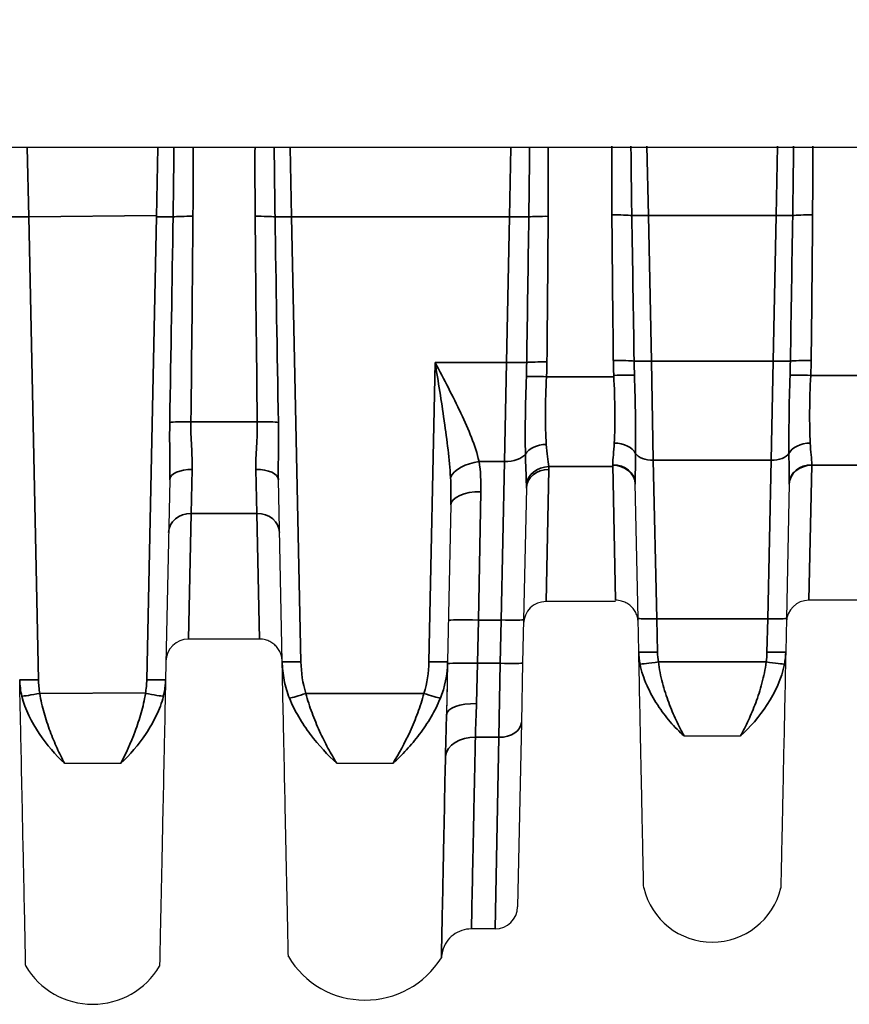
# Model space of a CAD drawing. Header units: millimetres. Extents: x 399 to 6233, y -1870 to 1602.
# Tile 318 of 656: x 4300 to 4322, y 366 to 392. Entities that reach past the tile are written whole.
import ezdxf

# ---------------------------------------------------------------- set-up
doc = ezdxf.new("R2010")
doc.units = ezdxf.units.MM
for name, color, linetype, lineweight in [('AM_8', 1, 'Continuous', 25), ('可見 (ISO)', 7, 'Continuous', 25), ('窄部可見 (ISO)', 7, 'Continuous', 35)]:
    doc.layers.add(name, color=color, linetype=linetype, lineweight=lineweight)

msp = doc.modelspace()

# ---------------------------------------------------------------- linework, layer by layer
at = {"layer": 'AM_8'}
msp.add_arc((4325.347, 361.393), 57.726, 28.53457, 151.46543, dxfattribs=at)
at = {"layer": '可見 (ISO)'}
for p, q in [((4376.061, 388.968), (4274.634, 388.968)), ((4303.715, 380.122), (4303.604, 374.805)), ((4306.709, 375.284), (4306.608, 380.122)), ((4316.186, 376.432), (4316.111, 380.026)), ((4320.213, 380.026), (4320.137, 376.432)), ((4313.211, 379.895), (4313.137, 376.398)), ((4311.201, 379.451), (4311.114, 375.284)), ((4315.588, 376.881), (4313.735, 376.881)), ((4322.888, 376.916), (4320.735, 376.916)), ((4313.137, 376.398), (4313.113, 375.247)), ((4316.205, 375.541), (4316.186, 376.432)), ((4320.137, 376.432), (4320.119, 375.541)), ((4306.109, 375.881), (4304.214, 375.881)), ((4311.113, 375.227), (4311.085, 373.872)), ((4313.113, 375.247), (4313.08, 373.671)), ((4313.08, 373.671), (4312.977, 368.755)), ((4317.412, 373.304), (4318.912, 373.304)), ((4300.912, 372.579), (4302.412, 372.579)), ((4308.162, 372.579), (4309.662, 372.579)), ((4312.378, 368.168), (4311.748, 368.168))]:
    msp.add_line(p, q, dxfattribs=at)
for centre, radius, start, end in [((4313.735, 376.281), 0.6, 90, 178.8), ((4320.735, 376.316), 0.6, 90, 178.8), ((4304.214, 375.281), 0.6, 90, 178.8), ((4318.162, 369.694), 1.877, 193.4675, 346.5325), ((4311.692, 369.468), 0.6, 276.794, 276.7983), ((4312.378, 368.768), 0.6, 270, 358.8), ((4308.92, 368.658), 2.386, 210.988, 328.241), ((4301.662, 368.231), 2.07, 210.5319, 329.4689)]:
    msp.add_arc(centre, radius, start, end, dxfattribs=at)
msp.add_ellipse((4311.138, 376.436), major_axis=(0.116, 5.552), ratio=0.000023, start_param=1.779957, end_param=2.050933, dxfattribs=at)
for points, knots in [([(4316.188, 376.329), (4316.188, 376.352), (4316.186, 376.375), (4316.18, 376.421), (4316.175, 376.443), (4316.159, 376.507), (4316.143, 376.548), (4316.105, 376.625), (4316.082, 376.66), (4316.029, 376.725), (4315.999, 376.755), (4315.934, 376.808), (4315.899, 376.831), (4315.824, 376.87), (4315.785, 376.885), (4315.694, 376.909), (4315.641, 376.916), (4315.588, 376.916)], [0, 0, 0, 0, 0.00692113, 0.00692113, 0.01375081, 0.01375081, 0.02679823, 0.02679823, 0.0393646, 0.0393646, 0.05193098, 0.05193098, 0.06449736, 0.06449736, 0.07706374, 0.07706374, 0.09281981, 0.09281981, 0.09281981, 0.09281981]), ([(4306.709, 375.294), (4306.709, 375.317), (4306.707, 375.34), (4306.7, 375.385), (4306.696, 375.408), (4306.68, 375.472), (4306.664, 375.513), (4306.626, 375.589), (4306.603, 375.625), (4306.55, 375.69), (4306.52, 375.72), (4306.455, 375.773), (4306.42, 375.796), (4306.345, 375.834), (4306.306, 375.85), (4306.215, 375.874), (4306.162, 375.881), (4306.109, 375.881)], [0, 0, 0, 0, 0.00692113, 0.00692113, 0.01375081, 0.01375081, 0.02679823, 0.02679823, 0.0393646, 0.0393646, 0.05193098, 0.05193098, 0.06449736, 0.06449736, 0.07706374, 0.07706374, 0.09281981, 0.09281981, 0.09281981, 0.09281981]), ([(4316.336, 369.256), (4316.336, 369.256), (4316.333, 369.396), (4316.327, 369.675), (4316.323, 369.885), (4316.317, 370.169), (4316.31, 370.526), (4316.307, 370.643), (4316.305, 370.769), (4316.302, 370.902), (4316.296, 371.172), (4316.29, 371.479), (4316.283, 371.811), (4316.276, 372.143), (4316.268, 372.502), (4316.26, 372.889), (4316.252, 373.269), (4316.244, 373.678), (4316.235, 374.105), (4316.225, 374.548), (4316.215, 375.035), (4316.205, 375.541)], [0.5000084, 0.5000084, 0.5000084, 0.5000084, 0.6176498, 0.6176498, 0.6176498, 0.7061501, 0.7061501, 0.7061501, 0.735298, 0.735298, 0.735298, 0.794122, 0.794122, 0.794122, 0.8529461, 0.8529461, 0.8529461, 0.9107639, 0.9107639, 0.9107639, 0.9705942, 0.9705942, 0.9705942, 0.9705942]), ([(4320.119, 375.541), (4320.108, 375.035), (4320.098, 374.548), (4320.089, 374.105), (4320.08, 373.678), (4320.071, 373.269), (4320.063, 372.889), (4320.055, 372.502), (4320.048, 372.143), (4320.041, 371.811), (4320.034, 371.479), (4320.027, 371.172), (4320.022, 370.902), (4320.019, 370.769), (4320.016, 370.643), (4320.014, 370.526), (4320.011, 370.406), (4320.009, 370.295), (4320.007, 370.192), (4320.002, 369.987), (4319.999, 369.815), (4319.996, 369.675), (4319.99, 369.396), (4319.987, 369.256), (4319.987, 369.256)], [0.0294093, 0.0294093, 0.0294093, 0.0294093, 0.089244, 0.089244, 0.089244, 0.1470574, 0.1470574, 0.1470574, 0.2058814, 0.2058814, 0.2058814, 0.2647055, 0.2647055, 0.2647055, 0.2938656, 0.2938656, 0.2938656, 0.3235296, 0.3235296, 0.3235296, 0.3823536, 0.3823536, 0.3823536, 0.5, 0.5, 0.5, 0.5]), ([(4306.874, 367.429), (4306.874, 367.429), (4306.87, 367.605), (4306.863, 367.957), (4306.857, 368.222), (4306.85, 368.579), (4306.84, 369.026), (4306.837, 369.174), (4306.834, 369.332), (4306.83, 369.5), (4306.823, 369.839), (4306.815, 370.214), (4306.807, 370.625), (4306.802, 370.831), (4306.798, 371.045), (4306.793, 371.268), (4306.789, 371.492), (4306.784, 371.728), (4306.779, 371.971), (4306.769, 372.449), (4306.758, 372.959), (4306.747, 373.491), (4306.735, 374.043), (4306.722, 374.655), (4306.709, 375.284)], [0.5000085, 0.5000085, 0.5000085, 0.5000085, 0.6181954, 0.6181954, 0.6181954, 0.7069321, 0.7069321, 0.7069321, 0.7363514, 0.7363514, 0.7363514, 0.7954295, 0.7954295, 0.7954295, 0.8249685, 0.8249685, 0.8249685, 0.8545075, 0.8545075, 0.8545075, 0.9124828, 0.9124828, 0.9124828, 0.9726631, 0.9726631, 0.9726631, 0.9726631]), ([(4299.879, 367.179), (4299.879, 367.179), (4299.875, 367.35), (4299.868, 367.693), (4299.863, 367.963), (4299.855, 368.332), (4299.845, 368.798), (4299.842, 368.923), (4299.84, 369.056), (4299.837, 369.195), (4299.83, 369.524), (4299.822, 369.892), (4299.814, 370.292), (4299.805, 370.691), (4299.796, 371.125), (4299.787, 371.593), (4299.777, 372.061), (4299.766, 372.565), (4299.755, 373.101), (4299.753, 373.176), (4299.752, 373.252), (4299.75, 373.328), (4299.74, 373.793), (4299.73, 374.289), (4299.719, 374.805)], [0.5000079, 0.5000079, 0.5000079, 0.5000079, 0.6183182, 0.6183182, 0.6183182, 0.7115983, 0.7115983, 0.7115983, 0.7366339, 0.7366339, 0.7366339, 0.7957918, 0.7957918, 0.7957918, 0.8549496, 0.8549496, 0.8549496, 0.9141075, 0.9141075, 0.9141075, 0.9224155, 0.9224155, 0.9224155, 0.9732653, 0.9732653, 0.9732653, 0.9732653]), ([(4303.604, 374.805), (4303.593, 374.289), (4303.583, 373.793), (4303.573, 373.328), (4303.572, 373.252), (4303.57, 373.176), (4303.568, 373.101), (4303.557, 372.565), (4303.547, 372.061), (4303.537, 371.593), (4303.527, 371.125), (4303.518, 370.692), (4303.51, 370.292), (4303.501, 369.892), (4303.493, 369.524), (4303.487, 369.195), (4303.484, 369.056), (4303.481, 368.923), (4303.478, 368.798), (4303.475, 368.628), (4303.471, 368.47), (4303.468, 368.326), (4303.463, 368.076), (4303.459, 367.864), (4303.455, 367.693), (4303.448, 367.351), (4303.444, 367.179), (4303.444, 367.179)], [0.0267397, 0.0267397, 0.0267397, 0.0267397, 0.0775919, 0.0775919, 0.0775919, 0.0858976, 0.0858976, 0.0858976, 0.1450554, 0.1450554, 0.1450554, 0.2042133, 0.2042133, 0.2042133, 0.2633711, 0.2633711, 0.2633711, 0.2884173, 0.2884173, 0.2884173, 0.322529, 0.322529, 0.322529, 0.3816868, 0.3816868, 0.3816868, 0.5, 0.5, 0.5, 0.5]), ([(4311.748, 368.168), (4311.662, 368.168), (4311.574, 368.154), (4311.411, 368.098), (4311.332, 368.057), (4311.194, 367.952), (4311.133, 367.887), (4311.036, 367.743), (4310.999, 367.662), (4310.961, 367.521), (4310.951, 367.461), (4310.949, 367.402)], [0, 0, 0, 0, 0.0258636, 0.0258636, 0.051873, 0.051873, 0.0778771, 0.0778771, 0.1038814, 0.1038814, 0.1217835, 0.1217835, 0.1217835, 0.1217835])]:
    msp.add_open_spline(points, degree=3, knots=knots, dxfattribs=at)
at = {"layer": '窄部可見 (ISO)'}
for p, q in [((4299.961, 387.121), (4299.922, 388.968)), ((4303.401, 388.968), (4303.362, 387.121)), ((4306.961, 387.121), (4306.922, 388.968)), ((4312.801, 388.968), (4312.762, 387.121)), ((4316.461, 387.157), (4316.422, 389.003)), ((4319.901, 389.003), (4319.862, 387.157)), ((4303.363, 387.156), (4299.961, 387.121)), ((4299.961, 387.121), (4300.219, 374.799)), ((4303.104, 374.799), (4303.362, 387.121)), ((4312.762, 387.121), (4306.961, 387.121)), ((4306.961, 387.121), (4307.209, 375.278)), ((4312.681, 383.244), (4312.762, 387.121)), ((4319.862, 387.157), (4316.461, 387.157)), ((4316.461, 387.157), (4316.542, 383.279)), ((4319.781, 383.279), (4319.862, 387.157)), ((4310.614, 375.278), (4310.781, 383.244)), ((4310.781, 383.244), (4312.681, 383.244)), ((4312.681, 383.244), (4312.633, 380.608)), ((4316.542, 383.279), (4319.781, 383.279)), ((4316.592, 380.643), (4316.542, 383.279)), ((4319.781, 383.279), (4319.731, 380.643)), ((4313.213, 382.906), (4313.213, 382.906)), ((4316.089, 382.941), (4316.089, 382.941)), ((4320.234, 382.941), (4320.234, 382.941)), ((4320.785, 382.9), (4322.838, 382.9)), ((4313.749, 382.865), (4315.538, 382.865)), ((4304.278, 381.666), (4306.046, 381.666)), ((4311.04, 381.502), (4311.04, 381.502)), ((4313.184, 381.072), (4313.184, 381.072)), ((4316.12, 381.107), (4316.121, 381.107)), ((4320.203, 381.107), (4320.203, 381.107)), ((4311.116, 381.001), (4311.116, 381.001)), ((4311.951, 380.608), (4312.633, 380.608)), ((4312.538, 376.39), (4312.633, 380.608)), ((4316.592, 380.643), (4319.731, 380.643)), ((4316.592, 380.643), (4316.686, 376.425)), ((4319.638, 376.425), (4319.731, 380.643)), ((4304.286, 379.229), (4304.315, 380.399)), ((4306.008, 380.399), (4306.037, 379.229)), ((4313.735, 376.881), (4313.811, 380.398)), ((4315.511, 380.472), (4313.81, 380.472)), ((4315.511, 380.524), (4315.511, 380.507)), ((4315.588, 376.916), (4315.511, 380.507)), ((4320.735, 376.916), (4320.812, 380.507)), ((4320.812, 380.507), (4320.813, 380.524)), ((4322.811, 380.507), (4320.812, 380.507)), ((4312.001, 379.803), (4311.937, 376.39)), ((4304.214, 375.881), (4304.286, 379.229)), ((4306.037, 379.229), (4304.286, 379.229)), ((4306.109, 375.881), (4306.037, 379.229)), ((4311.937, 376.39), (4311.913, 375.238)), ((4312.538, 376.39), (4311.937, 376.39)), ((4312.513, 375.238), (4312.538, 376.39)), ((4319.638, 376.425), (4316.686, 376.425)), ((4316.686, 376.425), (4316.704, 375.534)), ((4319.619, 375.534), (4319.638, 376.425)), ((4311.884, 374.165), (4311.913, 375.238)), ((4311.913, 375.238), (4312.513, 375.238)), ((4312.48, 373.269), (4312.513, 375.238)), ((4316.726, 375.273), (4319.598, 375.273)), ((4300.255, 374.436), (4303.068, 374.453)), ((4307.34, 374.436), (4310.484, 374.436)), ((4311.082, 373.753), (4311.082, 373.753)), ((4311.085, 373.872), (4311.084, 373.868)), ((4312.48, 373.269), (4311.854, 373.269)), ((4312.378, 368.168), (4312.48, 373.269))]:
    msp.add_line(p, q, dxfattribs=at)
for centre, major_axis, ratio, start_param, end_param in [((4299.961, 387.139), (0.5, 0.01), 0.034892, 3.62965, 4.711658), ((4303.362, 387.139), (0.5, -0.01), 0.034892, 4.71312, 5.795128), ((4302.909, 365.511), (-0.964, -45.999), 0.010868, 1.929507, 2.060085), ((4304.333, 387.1), (-0.6, 0.005), 0.058756, 4.712873, 5.794533), ((4303.557, 374.299), (0.533, 32.384), 0.019013, 4.94222, 5.120295), ((4305.99, 387.1), (-0.6, -0.005), 0.058756, 3.630245, 4.711905), ((4306.767, 374.299), (-0.533, 32.384), 0.019013, 1.16289, 1.340965), ((4306.961, 387.139), (0.5, 0.01), 0.034892, 3.62965, 4.711658), ((4307.414, 365.511), (0.964, -45.999), 0.010868, 4.2231, 4.353678), ((4312.762, 387.142), (-0.6, 0.013), 0.034892, 1.571527, 2.60279), ((1453.291, 426.497), (2860.217, 15.262), 0.998902, 6.262704, 6.264061), ((4313.792, 387.099), (-0.6, 0.004), 0.058757, 4.712779, 5.743713), ((4312.917, 372.029), (0.566, 35.382), 0.019792, 5.035681, 5.153787), ((4315.49, 387.136), (-0.6, -0.005), 0.058756, 3.630245, 4.711905), ((4316.268, 374.615), (-0.529, 32.381), 0.019208, 1.172292, 1.299088), ((4316.461, 387.174), (-0.5, -0.01), 0.034892, 0.488057, 1.570065), ((7443.942, 434.519), (-3128.226, 18.641), 0.998953, 0.021122, 0.022363), ((4319.862, 387.174), (0.5, -0.01), 0.034892, 4.71312, 5.795128), ((1192.382, 434.519), (3128.226, 18.641), 0.998953, 6.260823, 6.262063), ((4320.833, 387.136), (0.6, -0.005), 0.058756, 1.57128, 2.65294), ((4320.055, 374.615), (0.529, 32.381), 0.019208, 4.984098, 5.110893), ((4312.681, 383.265), (-0.6, 0.013), 0.034892, 1.571527, 2.690649), ((4309.05, 383.667), (-0.098, 8.678), 0.48068, 4.615075, 4.658173), ((4313.761, 383.224), (-0.6, 0.006), 0.058756, 4.712939, 5.831699), ((4303.691, 383.352), (10.07, 0), 0.998272, 6.234735, 6.273976), ((4315.527, 383.261), (-0.6, -0.007), 0.058755, 3.536831, 4.711744), ((4327.206, 383.422), (-11.679, 0), 0.998272, 0.010815, 0.044766), ((4316.542, 383.297), (-0.5, -0.01), 0.034892, 0.394772, 1.570065), ((4319.092, 383.691), (-0.015, -8.387), 0.359374, 4.762021, 4.807062), ((4319.781, 383.297), (0.5, -0.01), 0.034892, 4.71312, 5.888413), ((4317.231, 383.691), (-0.015, 8.387), 0.359374, 4.617716, 4.662757), ((4320.796, 383.261), (0.6, -0.007), 0.058755, 1.571441, 2.746354), ((4309.118, 383.422), (11.679, 0), 0.998272, 6.23842, 6.27237), ((4315.538, 382.865), (-0.599, -0.027), 0.058699, 3.540675, 4.709747), ((4320.785, 382.865), (0.599, -0.027), 0.058699, 1.573438, 2.74251), ((4313.749, 382.83), (-0.599, 0.029), 0.058689, 4.715248, 5.8287), ((4304.278, 381.631), (-0.6, 0.007), 0.058754, 4.713094, 5.925287), ((4306.046, 381.631), (0.6, 0.007), 0.058754, 0.357898, 1.570091), ((4313.74, 380.669), (-0.599, -0.027), 0.65857, 4.682756, 5.858717), ((4315.554, 380.705), (0.6, -0.02), 0.658485, 0.357875, 1.592999), ((4320.77, 380.705), (-0.6, -0.02), 0.658485, 4.690186, 5.92531), ((4312.633, 380.945), (0.6, -0.013), 0.56206, 4.724162, 5.89911), ((4316.592, 380.924), (-0.5, -0.01), 0.56206, 0.324392, 1.559023), ((4319.731, 380.924), (0.5, -0.01), 0.56206, 4.724162, 5.958793), ((4311.951, 380.158), (-0.786, -0.15), 0.555227, 4.606487, 5.897702), ((4304.315, 380.11), (-0.6, 0.013), 0.481235, 4.722469, 6.283185), ((4306.008, 380.11), (0.6, 0.013), 0.481235, 0, 1.560716), ((4313.81, 379.958), (-0.599, -0.028), 0.856112, 4.672228, 6.168877), ((4313.811, 379.882), (-0.6, 0.013), 0.859283, 4.730386, 6.283185), ((4315.511, 380.013), (0.6, 0.013), 0.850862, 0, 1.552975), ((4315.511, 379.994), (0.6, 0.013), 0.856313, 0, 1.552861), ((4320.812, 379.994), (-0.6, 0.013), 0.856313, 4.730324, 6.283185), ((4320.813, 380.013), (-0.6, 0.013), 0.850862, 4.73021, 6.283185), ((4312.001, 379.434), (-0.8, 0.017), 0.461544, 4.722057, 6.283185), ((4304.286, 378.706), (-0.6, 0.013), 0.871195, 4.730636, 6.283185), ((4306.037, 378.706), (0.6, 0.013), 0.871195, 0, 1.552549), ((4311.937, 376.362), (-0.8, 0.017), 0.034892, 4.71312, 6.283185), ((4312.538, 376.411), (0.6, -0.013), 0.034892, 4.71312, 6.283185), ((4316.686, 376.442), (-0.5, -0.01), 0.034892, 0, 1.570065), ((4319.638, 376.442), (0.5, -0.01), 0.034892, 4.71312, 6.283185), ((4308.356, 376.116), (-1.807, 2.751), 0.758128, 3.621093, 3.975976), ((4311.913, 375.21), (-0.8, 0.017), 0.034892, 4.71312, 6.283185), ((4312.513, 375.259), (0.6, -0.013), 0.034892, 4.71312, 6.283185), ((4316.726, 375.291), (-0.495, -0.072), 0.034539, 0.169758, 1.565787), ((4319.598, 375.291), (0.495, -0.072), 0.034539, 4.717398, 6.113427), ((4300.724, 374.869), (0.026, 1.449), 0.693348, 1.62735, 1.940844), ((4300.255, 374.453), (-0.492, -0.09), 0.034327, 0.235691, 1.564496), ((4303.068, 374.453), (0.492, -0.09), 0.034327, 4.718689, 6.047495), ((4307.34, 374.453), (0.476, 0.152), 0.033257, 3.541572, 4.701804), ((4310.484, 374.453), (-0.476, 0.152), 0.033257, 1.581382, 2.741613), ((4311.884, 373.851), (-0.8, 0.017), 0.392514, 4.720727, 6.28229), ((4312.48, 373.683), (0.6, -0.013), 0.69138, 4.72687, 6.283185), ((4311.854, 372.715), (-0.8, 0.015), 0.691392, 4.72571, 6.204649), ((4309.874, 373.363), (-0.5, 0.01), 0.653989, 1.685071, 1.685109)]:
    msp.add_ellipse(centre, major_axis=major_axis, ratio=ratio, start_param=start_param, end_param=end_param, dxfattribs=at)
for points, knots in [([(4303.804, 387.121), (4303.809, 387.454), (4303.813, 387.787), (4303.817, 388.12), (4303.821, 388.403), (4303.824, 388.685), (4303.826, 388.968)], [0, 0, 0, 0, 0.001000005, 0.001000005, 0.001000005, 0.001848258, 0.001848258, 0.001848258, 0.001848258]), ([(4306.497, 388.968), (4306.499, 388.715), (4306.502, 388.463), (4306.505, 388.21), (4306.509, 387.847), (4306.514, 387.484), (4306.52, 387.121)], [0.000241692, 0.000241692, 0.000241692, 0.000241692, 0.001000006, 0.001000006, 0.001000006, 0.00208995, 0.00208995, 0.00208995, 0.00208995]), ([(4313.277, 387.121), (4313.283, 387.52), (4313.287, 387.92), (4313.291, 388.32), (4313.293, 388.536), (4313.295, 388.752), (4313.296, 388.968)], [0, 0, 0, 0, 0.001200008, 0.001200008, 0.001200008, 0.001848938, 0.001848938, 0.001848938, 0.001848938]), ([(4315.997, 389.003), (4315.999, 388.751), (4316.002, 388.498), (4316.005, 388.245), (4316.009, 387.882), (4316.014, 387.52), (4316.02, 387.157)], [0.000241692, 0.000241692, 0.000241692, 0.000241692, 0.001000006, 0.001000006, 0.001000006, 0.00208995, 0.00208995, 0.00208995, 0.00208995]), ([(4320.304, 387.157), (4320.309, 387.49), (4320.313, 387.823), (4320.317, 388.156), (4320.321, 388.438), (4320.324, 388.721), (4320.326, 389.003)], [0, 0, 0, 0, 0.001000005, 0.001000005, 0.001000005, 0.001848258, 0.001848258, 0.001848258, 0.001848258]), ([(4310.781, 383.244), (4311.018, 382.793), (4311.257, 382.342), (4311.465, 381.901), (4311.467, 381.898), (4311.468, 381.895), (4311.47, 381.892), (4311.572, 381.674), (4311.667, 381.46), (4311.75, 381.247), (4311.833, 381.032), (4311.905, 380.817), (4311.951, 380.608)], [-0.000014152, -0.000014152, -0.000014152, -0.000014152, 0.001513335, 0.001513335, 0.001513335, 0.00152394, 0.00152394, 0.00152394, 0.002277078, 0.002277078, 0.002277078, 0.003040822, 0.003040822, 0.003040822, 0.003040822]), ([(4311.192, 380.183), (4311.177, 380.426), (4311.153, 380.675), (4311.125, 380.921), (4311.096, 381.173), (4311.062, 381.425), (4311.026, 381.68), (4311.025, 381.688), (4311.024, 381.696), (4311.022, 381.704), (4310.949, 382.215), (4310.865, 382.729), (4310.781, 383.244)], [0, 0, 0, 0, 0.000760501, 0.000760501, 0.000760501, 0.00154208, 0.00154208, 0.00154208, 0.001566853, 0.001566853, 0.001566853, 0.003133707, 0.003133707, 0.003133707, 0.003133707]), ([(4315.554, 381.1), (4315.564, 381.351), (4315.57, 381.633), (4315.569, 381.94), (4315.567, 382.248), (4315.556, 382.568), (4315.538, 382.9)], [0, 0, 0, 0, 0.000987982, 0.000987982, 0.000987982, 0.001975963, 0.001975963, 0.001975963, 0.001975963]), ([(4316.09, 382.903), (4316.102, 382.526), (4316.111, 382.16), (4316.12, 381.454), (4316.121, 381.125), (4316.12, 380.824)], [0, 0, 0, 0, 0.001138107, 0.001138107, 0.002276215, 0.002276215, 0.002276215, 0.002276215]), ([(4320.203, 380.824), (4320.202, 381.125), (4320.203, 381.452), (4320.207, 381.805), (4320.212, 382.158), (4320.221, 382.526), (4320.233, 382.903)], [0, 0, 0, 0, 0.001125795, 0.001125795, 0.001125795, 0.00225159, 0.00225159, 0.00225159, 0.00225159]), ([(4320.785, 382.9), (4320.767, 382.568), (4320.757, 382.245), (4320.755, 381.938), (4320.753, 381.63), (4320.76, 381.351), (4320.77, 381.1)], [0, 0, 0, 0, 0.000987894, 0.000987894, 0.000987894, 0.001975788, 0.001975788, 0.001975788, 0.001975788]), ([(4313.186, 380.807), (4313.183, 381.101), (4313.181, 381.432), (4313.185, 381.779), (4313.189, 382.127), (4313.198, 382.496), (4313.212, 382.871)], [0.001060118, 0.001060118, 0.001060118, 0.001060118, 0.002188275, 0.002188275, 0.002188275, 0.003316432, 0.003316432, 0.003316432, 0.003316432]), ([(4313.749, 382.865), (4313.73, 382.533), (4313.719, 382.206), (4313.717, 381.598), (4313.726, 381.311), (4313.74, 381.064)], [0, 0, 0, 0, 0.00099613, 0.00099613, 0.001992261, 0.001992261, 0.001992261, 0.001992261]), ([(4303.715, 380.122), (4303.721, 380.367), (4303.717, 380.616), (4303.715, 380.866), (4303.715, 380.871), (4303.715, 380.876), (4303.715, 380.881), (4303.712, 381.136), (4303.712, 381.392), (4303.716, 381.65)], [0, 0, 0, 0, 0.000759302, 0.000759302, 0.000759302, 0.000774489, 0.000774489, 0.000774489, 0.001548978, 0.001548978, 0.001548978, 0.001548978]), ([(4304.278, 381.666), (4304.274, 381.443), (4304.284, 381.226), (4304.306, 380.802), (4304.32, 380.594), (4304.315, 380.399)], [0, 0, 0, 0, 0.000661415, 0.000661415, 0.001322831, 0.001322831, 0.001322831, 0.001322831]), ([(4306.008, 380.399), (4306.003, 380.595), (4306.017, 380.798), (4306.04, 381.222), (4306.049, 381.444), (4306.046, 381.666)], [0, 0, 0, 0, 0.000661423, 0.000661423, 0.001322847, 0.001322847, 0.001322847, 0.001322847]), ([(4306.607, 381.65), (4306.612, 381.392), (4306.611, 381.135), (4306.609, 380.88), (4306.609, 380.874), (4306.609, 380.867), (4306.609, 380.861), (4306.606, 380.613), (4306.603, 380.366), (4306.608, 380.122)], [0, 0, 0, 0, 0.000774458, 0.000774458, 0.000774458, 0.000793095, 0.000793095, 0.000793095, 0.001548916, 0.001548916, 0.001548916, 0.001548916]), ([(4315.511, 380.524), (4315.509, 380.603), (4315.518, 380.691), (4315.528, 380.787), (4315.538, 380.883), (4315.549, 380.987), (4315.554, 381.1)], [0, 0, 0, 0, 0.000446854, 0.000446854, 0.000446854, 0.000893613, 0.000893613, 0.000893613, 0.000893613]), ([(4320.77, 381.1), (4320.774, 380.987), (4320.785, 380.883), (4320.795, 380.787), (4320.805, 380.691), (4320.815, 380.603), (4320.813, 380.524)], [0, 0, 0, 0, 0.000446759, 0.000446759, 0.000446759, 0.000893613, 0.000893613, 0.000893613, 0.000893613]), ([(4316.12, 380.824), (4316.12, 380.682), (4316.117, 380.542), (4316.114, 380.404), (4316.111, 380.276), (4316.108, 380.149), (4316.111, 380.026)], [0, 0, 0, 0, 0.000535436, 0.000535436, 0.000535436, 0.00103578, 0.00103578, 0.00103578, 0.00103578]), ([(4320.213, 380.026), (4320.215, 380.149), (4320.213, 380.276), (4320.21, 380.404), (4320.207, 380.542), (4320.204, 380.682), (4320.203, 380.824)], [0.000000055, 0.000000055, 0.000000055, 0.000000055, 0.000500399, 0.000500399, 0.000500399, 0.001035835, 0.001035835, 0.001035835, 0.001035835]), ([(4316.704, 375.534), (4316.574, 375.531), (4316.444, 375.53), (4316.351, 375.532), (4316.259, 375.533), (4316.205, 375.536), (4316.205, 375.541)], [0, 0, 0, 0, 0.5, 0.5, 0.5, 1, 1, 1, 1]), ([(4319.619, 375.534), (4319.75, 375.531), (4319.88, 375.53), (4319.972, 375.531), (4320.065, 375.532), (4320.119, 375.536), (4320.119, 375.541)], [0, 0, 0, 0, 0.5, 0.5, 0.5, 1, 1, 1, 1]), ([(4320.119, 375.541), (4320.119, 375.535), (4320.118, 375.529), (4320.118, 375.523), (4320.118, 375.516), (4320.118, 375.509), (4320.118, 375.502), (4320.117, 375.489), (4320.116, 375.475), (4320.116, 375.462), (4320.114, 375.434), (4320.112, 375.407), (4320.109, 375.38), (4320.103, 375.326), (4320.095, 375.271), (4320.085, 375.217)], [-0.00000006, -0.00000006, -0.00000006, -0.00000006, 0.0000185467, 0.0000185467, 0.0000185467, 0.0000394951, 0.0000394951, 0.0000394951, 0.0000814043, 0.0000814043, 0.0000814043, 0.0001653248, 0.0001653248, 0.0001653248, 0.0003340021, 0.0003340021, 0.0003340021, 0.0003340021]), ([(4306.903, 374.308), (4306.839, 374.463), (4306.793, 374.623), (4306.761, 374.787), (4306.73, 374.95), (4306.713, 375.119), (4306.709, 375.284)], [0, 0, 0, 0, 0.000505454, 0.000505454, 0.000505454, 0.00101089, 0.00101089, 0.00101089, 0.00101089]), ([(4306.709, 375.284), (4306.709, 375.279), (4306.763, 375.276), (4306.856, 375.275), (4306.948, 375.274), (4307.078, 375.275), (4307.209, 375.278)], [0, 0, 0, 0, 0.5, 0.5, 0.5, 1, 1, 1, 1]), ([(4311.114, 375.284), (4311.114, 375.28), (4311.06, 375.277), (4310.968, 375.276), (4310.875, 375.274), (4310.745, 375.275), (4310.614, 375.278)], [0, 0, 0, 0, 0.5, 0.5, 0.5, 1, 1, 1, 1]), ([(4317.412, 373.304), (4317.349, 373.36), (4317.287, 373.42), (4317.225, 373.483), (4317.163, 373.546), (4317.101, 373.613), (4317.041, 373.682), (4316.925, 373.817), (4316.814, 373.963), (4316.711, 374.121), (4316.707, 374.126), (4316.704, 374.132), (4316.701, 374.137), (4316.598, 374.295), (4316.503, 374.465), (4316.426, 374.639), (4316.423, 374.645), (4316.42, 374.651), (4316.417, 374.657), (4316.338, 374.838), (4316.275, 375.026), (4316.238, 375.217)], [-0.00001134, -0.00001134, -0.00001134, -0.00001134, 0.00028763, 0.00028763, 0.00028763, 0.0005866, 0.0005866, 0.0005866, 0.001165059, 0.001165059, 0.001165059, 0.001184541, 0.001184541, 0.001184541, 0.001762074, 0.001762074, 0.001762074, 0.001782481, 0.001782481, 0.001782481, 0.002380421, 0.002380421, 0.002380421, 0.002380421]), ([(4316.726, 375.273), (4316.749, 375.082), (4316.788, 374.896), (4316.836, 374.716), (4316.884, 374.535), (4316.941, 374.359), (4317.003, 374.194), (4317.064, 374.028), (4317.13, 373.871), (4317.199, 373.722), (4317.269, 373.573), (4317.341, 373.432), (4317.412, 373.304)], [0, 0, 0, 0, 0.000572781, 0.000572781, 0.000572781, 0.001145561, 0.001145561, 0.001145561, 0.001718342, 0.001718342, 0.001718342, 0.002291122, 0.002291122, 0.002291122, 0.002291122]), ([(4318.912, 373.304), (4318.983, 373.433), (4319.055, 373.573), (4319.124, 373.722), (4319.192, 373.869), (4319.257, 374.024), (4319.318, 374.187), (4319.38, 374.352), (4319.438, 374.528), (4319.486, 374.709), (4319.535, 374.892), (4319.574, 375.079), (4319.598, 375.273)], [-0.000011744, -0.000011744, -0.000011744, -0.000011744, 0.000565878, 0.000565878, 0.000565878, 0.001135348, 0.001135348, 0.001135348, 0.001714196, 0.001714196, 0.001714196, 0.002298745, 0.002298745, 0.002298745, 0.002298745]), ([(4320.085, 375.217), (4320.012, 374.835), (4319.834, 374.463), (4319.624, 374.138), (4319.413, 373.814), (4319.162, 373.528), (4318.912, 373.304)], [0, 0, 0, 0, 0.00119489, 0.00119489, 0.00119489, 0.002389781, 0.002389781, 0.002389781, 0.002389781]), ([(4299.719, 374.805), (4299.719, 374.8), (4299.773, 374.797), (4299.866, 374.796), (4299.958, 374.795), (4300.088, 374.796), (4300.219, 374.799)], [0, 0, 0, 0, 0.5, 0.5, 0.5, 1, 1, 1, 1]), ([(4303.104, 374.799), (4303.235, 374.796), (4303.365, 374.795), (4303.458, 374.796), (4303.55, 374.797), (4303.604, 374.8), (4303.604, 374.805)], [0, 0, 0, 0, 0.5, 0.5, 0.5, 1, 1, 1, 1]), ([(4303.604, 374.805), (4303.604, 374.797), (4303.604, 374.789), (4303.603, 374.78), (4303.603, 374.771), (4303.603, 374.762), (4303.602, 374.752), (4303.601, 374.734), (4303.6, 374.715), (4303.599, 374.697), (4303.596, 374.659), (4303.592, 374.622), (4303.588, 374.585), (4303.581, 374.529), (4303.571, 374.474), (4303.559, 374.419), (4303.555, 374.4), (4303.55, 374.381), (4303.546, 374.362)], [-0.00000006, -0.00000006, -0.00000006, -0.00000006, 0.0000257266, 0.0000257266, 0.0000257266, 0.0000544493, 0.0000544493, 0.0000544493, 0.000111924, 0.000111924, 0.000111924, 0.0002271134, 0.0002271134, 0.0002271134, 0.0003995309, 0.0003995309, 0.0003995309, 0.0004594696, 0.0004594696, 0.0004594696, 0.0004594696]), ([(4300.912, 372.579), (4300.676, 372.797), (4300.444, 373.061), (4300.24, 373.366), (4300.037, 373.671), (4299.866, 374.009), (4299.778, 374.362)], [-0.00001122, -0.00001122, -0.00001122, -0.00001122, 0.001104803, 0.001104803, 0.001104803, 0.002220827, 0.002220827, 0.002220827, 0.002220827]), ([(4300.255, 374.436), (4300.282, 374.258), (4300.322, 374.085), (4300.369, 373.917), (4300.416, 373.749), (4300.471, 373.583), (4300.53, 373.427), (4300.588, 373.271), (4300.65, 373.123), (4300.714, 372.981), (4300.779, 372.84), (4300.846, 372.704), (4300.912, 372.579)], [0, 0, 0, 0, 0.000534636, 0.000534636, 0.000534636, 0.001069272, 0.001069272, 0.001069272, 0.001603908, 0.001603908, 0.001603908, 0.002138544, 0.002138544, 0.002138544, 0.002138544]), ([(4302.412, 372.579), (4302.545, 372.831), (4302.677, 373.115), (4302.852, 373.583), (4302.907, 373.749), (4303.001, 374.085), (4303.041, 374.258), (4303.068, 374.436)], [-0.000011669, -0.000011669, -0.000011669, -0.000011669, 0.001066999, 0.001066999, 0.001606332, 0.001606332, 0.002145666, 0.002145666, 0.002145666, 0.002145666]), ([(4303.546, 374.362), (4303.502, 374.185), (4303.436, 374.013), (4303.357, 373.847), (4303.279, 373.681), (4303.185, 373.519), (4303.084, 373.368), (4302.882, 373.065), (4302.647, 372.797), (4302.412, 372.579)], [0, 0, 0, 0, 0.000558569, 0.000558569, 0.000558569, 0.001117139, 0.001117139, 0.001117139, 0.002234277, 0.002234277, 0.002234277, 0.002234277]), ([(4308.162, 372.579), (4307.922, 372.793), (4307.683, 373.05), (4307.465, 373.34), (4307.462, 373.343), (4307.46, 373.346), (4307.458, 373.35), (4307.403, 373.423), (4307.349, 373.499), (4307.298, 373.576), (4307.246, 373.653), (4307.197, 373.731), (4307.15, 373.811), (4307.057, 373.97), (4306.973, 374.135), (4306.903, 374.308)], [-0.000011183, -0.000011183, -0.000011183, -0.000011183, 0.001103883, 0.001103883, 0.001103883, 0.00111608, 0.00111608, 0.00111608, 0.001397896, 0.001397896, 0.001397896, 0.001679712, 0.001679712, 0.001679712, 0.002243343, 0.002243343, 0.002243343, 0.002243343]), ([(4307.34, 374.436), (4307.387, 374.258), (4307.442, 374.086), (4307.504, 373.919), (4307.535, 373.835), (4307.568, 373.752), (4307.602, 373.671), (4307.635, 373.59), (4307.67, 373.51), (4307.706, 373.431), (4307.778, 373.274), (4307.853, 373.124), (4307.929, 372.982), (4308.006, 372.839), (4308.085, 372.703), (4308.162, 372.579)], [0, 0, 0, 0, 0.000545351, 0.000545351, 0.000545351, 0.000818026, 0.000818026, 0.000818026, 0.001090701, 0.001090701, 0.001090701, 0.001636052, 0.001636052, 0.001636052, 0.002181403, 0.002181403, 0.002181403, 0.002181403]), ([(4309.662, 372.579), (4309.817, 372.829), (4309.972, 373.114), (4310.114, 373.425), (4310.151, 373.506), (4310.187, 373.588), (4310.222, 373.671), (4310.256, 373.752), (4310.288, 373.835), (4310.319, 373.919), (4310.381, 374.086), (4310.437, 374.258), (4310.484, 374.436)], [-0.00001167, -0.00001167, -0.00001167, -0.00001167, 0.001084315, 0.001084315, 0.001084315, 0.001367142, 0.001367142, 0.001367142, 0.001642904, 0.001642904, 0.001642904, 0.002194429, 0.002194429, 0.002194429, 0.002194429]), ([(4310.921, 374.308), (4310.85, 374.135), (4310.767, 373.971), (4310.674, 373.811), (4310.627, 373.732), (4310.577, 373.653), (4310.526, 373.576), (4310.475, 373.499), (4310.421, 373.424), (4310.366, 373.35), (4310.364, 373.347), (4310.361, 373.343), (4310.358, 373.34), (4310.251, 373.197), (4310.138, 373.062), (4310.023, 372.936), (4309.963, 372.871), (4309.903, 372.809), (4309.843, 372.749), (4309.783, 372.69), (4309.721, 372.632), (4309.662, 372.579)], [0, 0, 0, 0, 0.000553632, 0.000553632, 0.000553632, 0.000830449, 0.000830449, 0.000830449, 0.001107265, 0.001107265, 0.001107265, 0.001120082, 0.001120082, 0.001120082, 0.001660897, 0.001660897, 0.001660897, 0.001937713, 0.001937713, 0.001937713, 0.00221453, 0.00221453, 0.00221453, 0.00221453]), ([(4311.884, 374.165), (4311.88, 373.999), (4311.873, 373.841), (4311.862, 373.541), (4311.857, 373.399), (4311.854, 373.269)], [0.000000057, 0.000000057, 0.000000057, 0.000000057, 0.000543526, 0.000543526, 0.001087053, 0.001087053, 0.001087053, 0.001087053]), ([(4311.057, 372.774), (4311.061, 372.939), (4311.065, 373.113), (4311.07, 373.296), (4311.075, 373.479), (4311.08, 373.671), (4311.084, 373.868)], [0, 0, 0, 0, 0.000680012, 0.000680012, 0.000680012, 0.00135998, 0.00135998, 0.00135998, 0.00135998]), ([(4311.854, 373.269), (4311.846, 372.864), (4311.838, 372.48), (4311.823, 371.754), (4311.816, 371.413), (4311.797, 370.467), (4311.785, 369.933), (4311.772, 369.279), (4311.768, 369.084), (4311.76, 368.753), (4311.758, 368.614), (4311.75, 368.282), (4311.748, 368.169), (4311.748, 368.168), (4311.748, 368.168), (4311.748, 368.168)], [0, 0, 0, 0, 0.00167714, 0.00167714, 0.00335428, 0.00335428, 0.00670856, 0.00670856, 0.0083857, 0.0083857, 0.01006285, 0.01006285, 0.01341713, 0.01341713, 0.01342763, 0.01342763, 0.01342763, 0.01342763]), ([(4310.949, 367.402), (4310.949, 367.402), (4310.949, 367.402), (4310.949, 367.402), (4310.949, 367.402), (4310.951, 367.523), (4310.956, 367.756), (4310.958, 367.873), (4310.961, 368.019), (4310.965, 368.193), (4310.969, 368.368), (4310.973, 368.573), (4310.977, 368.803), (4310.978, 368.804), (4310.978, 368.806), (4310.978, 368.807), (4310.987, 369.266), (4310.998, 369.827), (4311.012, 370.489), (4311.012, 370.492), (4311.012, 370.495), (4311.012, 370.498), (4311.018, 370.827), (4311.026, 371.183), (4311.033, 371.562), (4311.033, 371.565), (4311.033, 371.569), (4311.033, 371.573), (4311.041, 371.952), (4311.049, 372.353), (4311.057, 372.774)], [0.01396884, 0.01396884, 0.01396884, 0.01396884, 0.01397514, 0.01397514, 0.01397514, 0.01747409, 0.01747409, 0.01747409, 0.0192215, 0.0192215, 0.0192215, 0.02096891, 0.02096891, 0.02096891, 0.02098034, 0.02098034, 0.02098034, 0.02446373, 0.02446373, 0.02446373, 0.02448025, 0.02448025, 0.02448025, 0.02621114, 0.02621114, 0.02621114, 0.02622776, 0.02622776, 0.02622776, 0.02795855, 0.02795855, 0.02795855, 0.02795855])]:
    msp.add_open_spline(points, degree=3, knots=knots, dxfattribs=at)
for points in [[(4304.337, 388.968), (4304.34, 388.357), (4304.338, 387.746), (4304.333, 387.136)], [(4305.99, 387.136), (4305.985, 387.746), (4305.983, 388.357), (4305.986, 388.968)], [(4313.791, 388.968), (4313.796, 388.357), (4313.796, 387.746), (4313.792, 387.134)], [(4315.49, 387.171), (4315.485, 387.782), (4315.483, 388.392), (4315.486, 389.003)], [(4320.837, 389.003), (4320.84, 388.392), (4320.838, 387.782), (4320.833, 387.171)], [(4313.74, 381.064), (4313.752, 380.83), (4313.8, 380.633), (4313.81, 380.472)], [(4313.211, 379.989), (4313.21, 380.246), (4313.189, 380.523), (4313.186, 380.807)], [(4311.951, 380.608), (4311.995, 380.35), (4312.006, 380.082), (4312.001, 379.803)], [(4313.81, 380.472), (4313.811, 380.447), (4313.811, 380.422), (4313.811, 380.398)], [(4311.201, 379.451), (4311.207, 379.697), (4311.206, 379.941), (4311.192, 380.183)], [(4313.211, 379.895), (4313.211, 379.926), (4313.212, 379.957), (4313.211, 379.989)], [(4316.238, 375.217), (4316.218, 375.324), (4316.207, 375.433), (4316.205, 375.541)], [(4316.704, 375.534), (4316.706, 375.447), (4316.713, 375.36), (4316.726, 375.273)], [(4319.598, 375.273), (4319.61, 375.36), (4319.617, 375.447), (4319.619, 375.534)], [(4307.209, 375.278), (4307.215, 374.991), (4307.252, 374.71), (4307.34, 374.436)], [(4310.484, 374.436), (4310.571, 374.71), (4310.608, 374.991), (4310.614, 375.278)], [(4300.219, 374.799), (4300.222, 374.677), (4300.233, 374.556), (4300.255, 374.436)], [(4303.068, 374.436), (4303.09, 374.556), (4303.102, 374.677), (4303.104, 374.799)]]:
    msp.add_open_spline(points, degree=3, dxfattribs=at)

doc.saveas('drawing.dxf')
